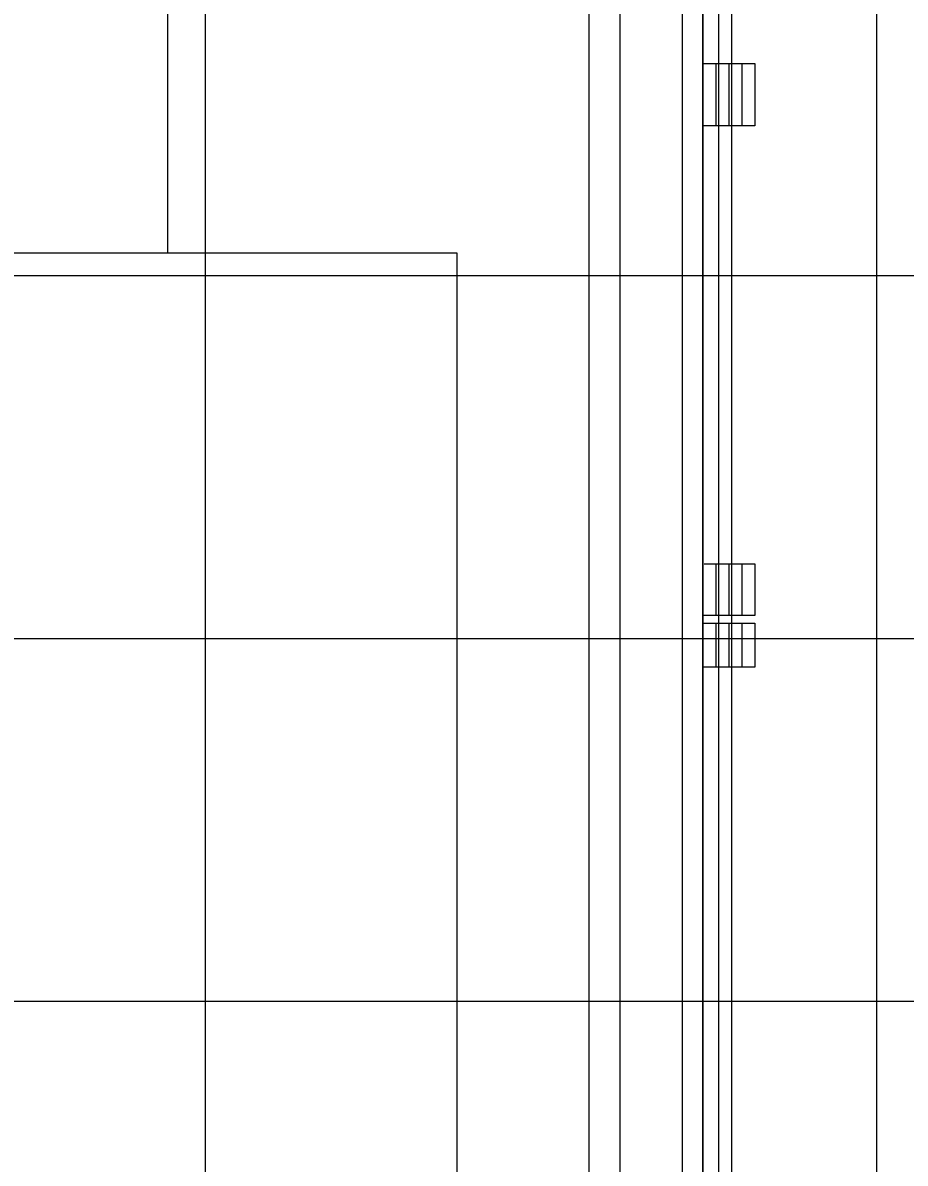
# Model space of a CAD drawing. Extents: x -264222 to -263592, y -1242345 to -1242048.
# Drawn here: x -263905.14 to -263888.12, y -1242143 to -1242121 of the extents above; entities that cross this region are included whole.
import ezdxf

# ---------------------------------------------------------------- set-up
doc = ezdxf.new("R2010")
doc.units = 0
doc.layers.add('HESCON_OSI_STAVBY_KFA', color=7, linetype='Continuous')
doc.layers.add('KFA_2D_SITUACIA_DSP', color=7, linetype='Continuous')

msp = doc.modelspace()

# ---------------------------------------------------------------- linework, layer by layer
at = {"layer": 'HESCON_OSI_STAVBY_KFA'}
for p, q in [((-263901.618, -1242083.237), (-263901.618, -1242246.707)), ((-263894.218, -1242083.237), (-263894.218, -1242246.707)), ((-263892.418, -1242083.237), (-263892.418, -1242246.707)), ((-263891.468, -1242083.237), (-263891.468, -1242246.707)), ((-263792.653, -1242125.882), (-263909.343, -1242125.882)), ((-263792.653, -1242132.882), (-263917.293, -1242132.882)), ((-263792.653, -1242139.882), (-263909.343, -1242139.882))]:
    msp.add_line(p, q, dxfattribs=at)
at = {"layer": 'KFA_2D_SITUACIA_DSP'}
for p, q in [((-263888.673, -1242108.177), (-263888.673, -1242164.087)), ((-263892.018, -1242121.782), (-263891.018, -1242121.782)), ((-263891.768, -1242121.782), (-263891.768, -1242122.982)), ((-263891.518, -1242121.782), (-263891.518, -1242122.982)), ((-263891.268, -1242121.782), (-263891.268, -1242122.982)), ((-263891.018, -1242121.782), (-263891.018, -1242122.982)), ((-263891.018, -1242122.982), (-263892.018, -1242122.982)), ((-263909.118, -1242125.432), (-263896.768, -1242125.432)), ((-263896.768, -1242125.432), (-263896.768, -1242147.182)), ((-263891.997, -1242131.433), (-263891.018, -1242131.433)), ((-263891.768, -1242131.433), (-263891.768, -1242132.431)), ((-263891.518, -1242131.433), (-263891.518, -1242132.431)), ((-263891.268, -1242131.433), (-263891.268, -1242132.431)), ((-263891.018, -1242131.433), (-263891.018, -1242132.431)), ((-263891.018, -1242132.431), (-263892.018, -1242132.431)), ((-263892.018, -1242132.583), (-263891.018, -1242132.583)), ((-263891.768, -1242132.583), (-263891.768, -1242133.431)), ((-263891.518, -1242132.583), (-263891.518, -1242133.431)), ((-263891.268, -1242132.583), (-263891.268, -1242133.431)), ((-263891.018, -1242132.583), (-263891.018, -1242133.431)), ((-263891.018, -1242133.431), (-263892.018, -1242133.431))]:
    msp.add_line(p, q, dxfattribs=at)
for points in [[(-263909.043, -1242125.432), (-263902.343, -1242125.432), (-263902.343, -1242104.482), (-263902.112, -1242103.927), (-263898.54, -1242100.355), (-263895.995, -1242097.81), (-263892.423, -1242094.238), (-263891.868, -1242094.007), (-263812.071, -1242094.007), (-263811.513, -1242094.238), (-263801.823, -1242103.927), (-263801.593, -1242104.482), (-263801.593, -1242224.282), (-263801.824, -1242224.838), (-263805.392, -1242228.407)], [(-263892.018, -1242220.33), (-263892.018, -1242181.432), (-263893.618, -1242181.432), (-263893.618, -1242147.332), (-263892.018, -1242147.332), (-263892.018, -1242108.434), (-263891.673, -1242108.09), (-263894.073, -1242107.096), (-263892.937, -1242105.959), (-263896.896, -1242101.999), (-263894.351, -1242099.454), (-263890.391, -1242103.413), (-263889.254, -1242102.277), (-263888.26, -1242104.677), (-263887.916, -1242104.332), (-263816.02, -1242104.332)]]:
    msp.add_lwpolyline(points, dxfattribs=at)
for points in [[(-263816.02, -1242224.432), (-263811.918, -1242220.33), (-263811.918, -1242108.434), (-263816.02, -1242104.332), (-263887.916, -1242104.332), (-263892.018, -1242108.434), (-263892.018, -1242147.332), (-263893.618, -1242147.332), (-263893.618, -1242162.382), (-263894.718, -1242162.382), (-263894.718, -1242166.382), (-263893.618, -1242166.382), (-263893.618, -1242181.432), (-263892.018, -1242181.432), (-263892.018, -1242220.33), (-263887.916, -1242224.432)], [(-263816.144, -1242224.132), (-263812.218, -1242220.206), (-263812.218, -1242108.558), (-263816.144, -1242104.632), (-263887.792, -1242104.632), (-263891.718, -1242108.558), (-263891.718, -1242147.632), (-263893.318, -1242147.632), (-263893.318, -1242162.682), (-263894.418, -1242162.682), (-263894.418, -1242166.082), (-263893.318, -1242166.082), (-263893.318, -1242181.132), (-263891.718, -1242181.132), (-263891.718, -1242220.206), (-263887.792, -1242224.132)], [(-263893.618, -1242118.282), (-263916.093, -1242118.282), (-263916.093, -1242175.482), (-263914.293, -1242175.482), (-263914.293, -1242210.482), (-263893.618, -1242210.482), (-263893.618, -1242166.382), (-263900.043, -1242166.382), (-263900.043, -1242162.382), (-263893.618, -1242162.382)]]:
    msp.add_lwpolyline(points, close=True, dxfattribs=at)

doc.saveas('drawing.dxf')
